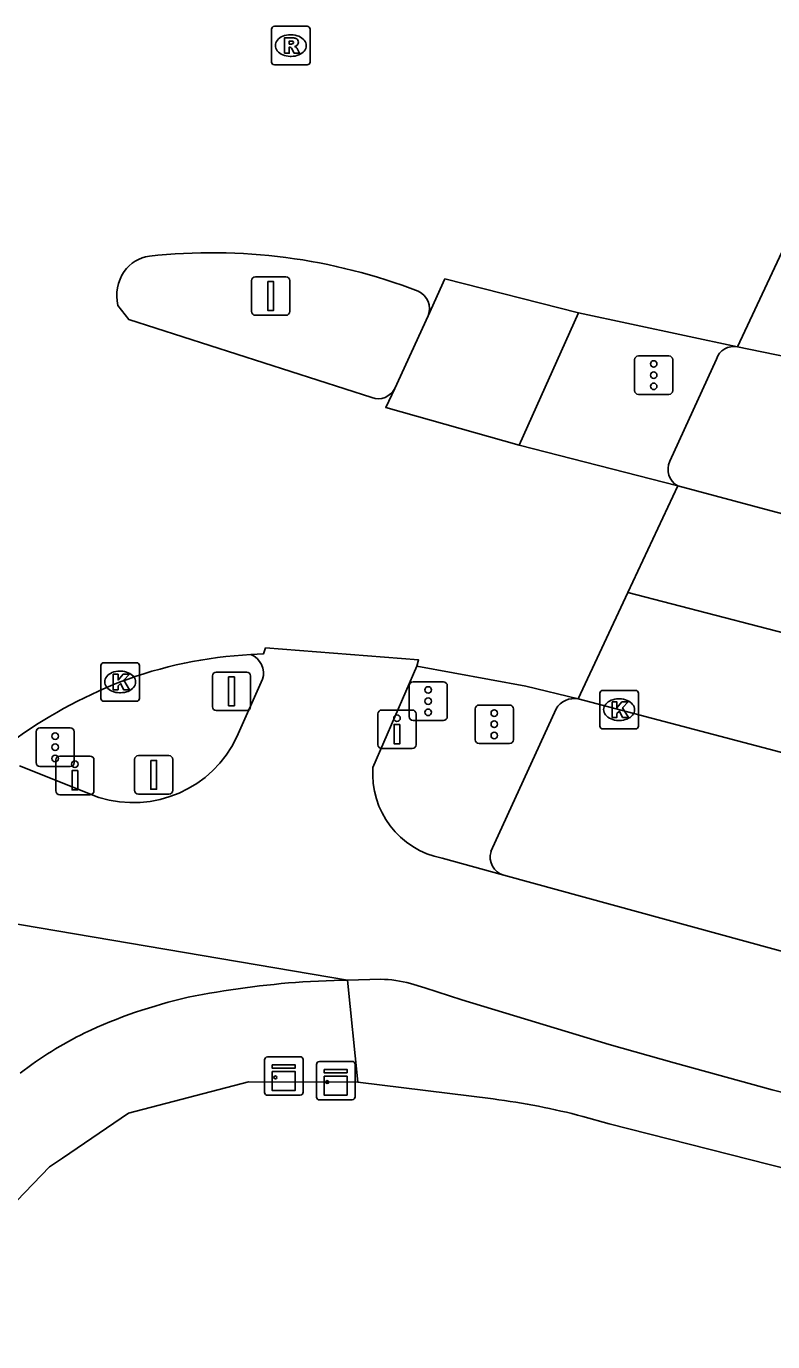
# Model space of a CAD drawing. Extents: x 157692 to 159670, y 381454 to 383289.
# Drawn here: x 157909.62 to 157929, y 382207.2 to 382241.34 of the extents above; entities that cross this region are included whole.
import ezdxf

# ---------------------------------------------------------------- set-up
doc = ezdxf.new("R2010")
doc.units = 0
for name, color, linetype in [('IMGEO_Drukknoppaal', 7, 'Continuous'), ('IMGEO_Fietspad_gesloten', 7, 'Continuous'), ('IMGEO_Fietspad_open', 7, 'Continuous'), ('IMGEO_Kast', 7, 'Continuous'), ('IMGEO_Kolk', 7, 'Continuous'), ('IMGEO_Portaal', 7, 'Continuous'), ('IMGEO_Rijbaan_regionaal_gesloten', 7, 'Continuous'), ('IMGEO_Rioolput', 7, 'Continuous'), ('IMGEO_Verkeersbordpaal', 7, 'Continuous'), ('IMGEO_Verkeersregelinstallatiepaal', 7, 'Continuous'), ('IMGEO_Voetpad_open', 7, 'Continuous')]:
    doc.layers.add(name, color=color, linetype=linetype)

msp = doc.modelspace()

# ---------------------------------------------------------------- linework, layer by layer
at = {"layer": 'IMGEO_Drukknoppaal'}
for p, q in [((157918.752, 382222.692), (157918.752, 382223.492)), ((157918.752, 382223.492), (157918.752, 382222.692)), ((157918.852, 382223.592), (157919.642, 382223.592)), ((157919.642, 382223.592), (157918.852, 382223.592)), ((157919.742, 382223.492), (157919.742, 382222.692)), ((157919.742, 382222.692), (157919.742, 382223.492)), ((157910.49, 382222.395), (157911.28, 382222.395)), ((157911.28, 382222.395), (157910.49, 382222.395)), ((157919.642, 382222.592), (157918.852, 382222.592)), ((157918.852, 382222.592), (157919.642, 382222.592)), ((157910.39, 382221.495), (157910.39, 382222.295)), ((157910.39, 382222.295), (157910.39, 382221.495)), ((157911.38, 382222.295), (157911.38, 382221.495)), ((157911.38, 382221.495), (157911.38, 382222.295)), ((157911.28, 382221.395), (157910.49, 382221.395)), ((157910.49, 382221.395), (157911.28, 382221.395))]:
    msp.add_line(p, q, dxfattribs=at)
for points in [[(157919.322, 382223.217), (157919.322, 382222.717), (157919.172, 382222.717), (157919.172, 382223.217), (157919.322, 382223.217)], [(157910.96, 382222.02), (157910.96, 382221.52), (157910.81, 382221.52), (157910.81, 382222.02), (157910.96, 382222.02)]]:
    msp.add_lwpolyline(points, dxfattribs=at)
for centre in [(157919.247, 382223.382), (157910.885, 382222.185)]:
    msp.add_circle(centre, 0.085, dxfattribs=at)
for centre, start, end in [((157918.852, 382223.492), 90, 180), ((157918.852, 382223.492), 90, 180), ((157919.642, 382223.492), 0, 90), ((157919.642, 382223.492), 360, 90), ((157918.852, 382222.692), 180, 270), ((157918.852, 382222.692), 180, 270), ((157919.642, 382222.692), 270, 0), ((157919.642, 382222.692), 270, 0), ((157910.49, 382222.295), 90, 180), ((157910.49, 382222.295), 90, 180), ((157911.28, 382222.295), 0, 90), ((157911.28, 382222.295), 360, 90), ((157910.49, 382221.495), 180, 270), ((157910.49, 382221.495), 180, 270), ((157911.28, 382221.495), 270, 0), ((157911.28, 382221.495), 270, 0)]:
    msp.add_arc(centre, 0.1, start, end, dxfattribs=at)
at = {"layer": 'IMGEO_Fietspad_gesloten'}
for points in [[(157918.621, 382222.103), (157919.761, 382224.73)], [(157915.757, 382224.39), (157915.091, 382222.892)], [(157911.507, 382221.321), (157909.449, 382222.143)], [(157922.018, 382219.304), (157920.418, 382219.745)], [(157953.925, 382211.538), (157938.808, 382214.974), (157931.089, 382216.819), (157922.018, 382219.304)], [(157917.961, 382216.584), (157908.522, 382218.179)], [(157917.961, 382216.584), (157917.812, 382216.58), (157916.803, 382216.537)], [(157918.825, 382216.605), (157917.961, 382216.584)], [(157949.521, 382209.006), (157936.43, 382211.884), (157928.985, 382213.737), (157926.44, 382214.431), (157924.755, 382214.913), (157920.934, 382216.069), (157919.967, 382216.385), (157919.595, 382216.493)]]:
    msp.add_lwpolyline(points, dxfattribs=at)
for centre, radius, start, end in [((157915.263, 382224.547), 0.519, 342.3742, 68.9543), ((157912.393, 382224.174), 2.987, 252.7545, 334.5848), ((157920.856, 382221.942), 2.241, 175.891, 258.7301), ((157918.492, 382192.735), 23.862, 94.059, 101.2789), ((157918.753, 382213.407), 3.199, 74.7376, 88.7106), ((157916.703, 382203.404), 13.053, 102.737, 115.23), ((157915.84, 382205.786), 10.533, 116.5067, 127.2453)]:
    msp.add_arc(centre, radius, start, end, dxfattribs=at)
at = {"layer": 'IMGEO_Fietspad_open'}
for points in [[(157919.187, 382231.935), (157920.058, 382233.824)], [(157923.957, 382233.901), (157922.423, 382230.47)]]:
    msp.add_lwpolyline(points, dxfattribs=at)
at = {"layer": 'IMGEO_Kast'}
for p, q in [((157915.81, 382213.668), (157915.81, 382214.509)), ((157915.81, 382214.509), (157915.81, 382213.668)), ((157915.885, 382214.593), (157916.726, 382214.593)), ((157916.726, 382214.593), (157915.885, 382214.593)), ((157916.81, 382214.518), (157916.81, 382213.677)), ((157916.81, 382213.677), (157916.81, 382214.518)), ((157917.158, 382213.548), (157917.158, 382214.389)), ((157917.158, 382214.389), (157917.158, 382213.548)), ((157917.233, 382214.473), (157918.074, 382214.473)), ((157918.074, 382214.473), (157917.233, 382214.473)), ((157918.158, 382214.398), (157918.158, 382213.557)), ((157918.158, 382213.557), (157918.158, 382214.398)), ((157916.735, 382213.593), (157915.894, 382213.593)), ((157915.894, 382213.593), (157916.735, 382213.593)), ((157918.083, 382213.473), (157917.242, 382213.473)), ((157917.242, 382213.473), (157918.083, 382213.473))]:
    msp.add_line(p, q, dxfattribs=at)
for points in [[(157916.005, 382214.383), (157916.605, 382214.383), (157916.605, 382214.298), (157916.005, 382214.298), (157916.005, 382214.383)], [(157916.005, 382214.208), (157916.605, 382214.208), (157916.605, 382213.719), (157916.005, 382213.719), (157916.005, 382214.208)], [(157917.353, 382214.263), (157917.953, 382214.263), (157917.953, 382214.178), (157917.353, 382214.178), (157917.353, 382214.263)], [(157917.353, 382214.088), (157917.953, 382214.088), (157917.953, 382213.599), (157917.353, 382213.599), (157917.353, 382214.088)]]:
    msp.add_lwpolyline(points, dxfattribs=at)
for centre in [(157916.089, 382214.057), (157917.437, 382213.937)]:
    msp.add_circle(centre, 0.0377, dxfattribs=at)
for centre, start, end in [((157915.888, 382214.515), 92.4484, 184.2845), ((157915.888, 382214.515), 92.4484, 184.2845), ((157916.732, 382214.515), 2.4484, 94.2845), ((157916.732, 382214.515), 2.4484, 94.2845), ((157917.236, 382214.395), 92.4484, 184.2845), ((157917.236, 382214.395), 92.4484, 184.2845), ((157918.08, 382214.395), 2.4484, 94.2845), ((157918.08, 382214.395), 2.4484, 94.2845), ((157915.888, 382213.671), 182.4484, 274.2845), ((157915.888, 382213.671), 182.4484, 274.2845), ((157916.732, 382213.671), 272.4484, 4.2845), ((157916.732, 382213.671), 272.4484, 4.2845), ((157917.236, 382213.551), 182.4484, 274.2845), ((157917.236, 382213.551), 182.4484, 274.2845), ((157918.08, 382213.551), 272.4484, 4.2845), ((157918.08, 382213.551), 272.4484, 4.2845)]:
    msp.add_arc(centre, 0.0779, start, end, dxfattribs=at)
at = {"layer": 'IMGEO_Kolk'}
for p, q in [((157911.56, 382223.894), (157911.56, 382224.746)), ((157911.635, 382224.82), (157912.487, 382224.82)), ((157912.561, 382224.746), (157912.561, 382223.894)), ((157912.048, 382224.6), (157912.073, 382224.6)), ((157924.587, 382224.101), (157925.439, 382224.101)), ((157912.487, 382223.82), (157911.635, 382223.82)), ((157912.071, 382224.04), (157912.046, 382224.04)), ((157924.512, 382223.175), (157924.512, 382224.027)), ((157925, 382223.881), (157925.025, 382223.881)), ((157925.513, 382224.027), (157925.513, 382223.175)), ((157925.439, 382223.101), (157924.587, 382223.101)), ((157925.023, 382223.321), (157924.998, 382223.321))]:
    msp.add_line(p, q, dxfattribs=at)
for points in [[(157911.56, 382223.894), (157911.56, 382224.746)], [(157911.635, 382224.82), (157912.487, 382224.82)], [(157912.561, 382224.746), (157912.561, 382223.894)], [(157911.881, 382224.52), (157912.004, 382224.52), (157912.004, 382224.369), (157912.134, 382224.52), (157912.298, 382224.52), (157912.152, 382224.369), (157912.305, 382224.12), (157912.153, 382224.12), (157912.068, 382224.284), (157912.004, 382224.217), (157912.004, 382224.12), (157911.881, 382224.12), (157911.881, 382224.52)], [(157924.587, 382224.101), (157925.439, 382224.101)], [(157912.487, 382223.82), (157911.635, 382223.82)], [(157924.512, 382223.175), (157924.512, 382224.027)], [(157924.833, 382223.801), (157924.956, 382223.801), (157924.956, 382223.65), (157925.086, 382223.801), (157925.25, 382223.801), (157925.104, 382223.65), (157925.257, 382223.401), (157925.105, 382223.401), (157925.02, 382223.565), (157924.956, 382223.498), (157924.956, 382223.401), (157924.833, 382223.401), (157924.833, 382223.801)], [(157925.513, 382224.027), (157925.513, 382223.175)], [(157925.439, 382223.101), (157924.587, 382223.101)]]:
    msp.add_lwpolyline(points, dxfattribs=at)
for centre, start, end in [((157911.637, 382224.744), 91.552, 178.448), ((157911.637, 382224.744), 91.552, 178.448), ((157912.485, 382224.744), 1.552, 88.448), ((157912.485, 382224.744), 1.552, 88.448), ((157924.589, 382224.025), 91.552, 178.448), ((157924.589, 382224.025), 91.552, 178.448), ((157925.437, 382224.025), 1.552, 88.448), ((157925.437, 382224.025), 1.552, 88.448), ((157911.637, 382223.896), 181.552, 268.448), ((157911.637, 382223.896), 181.552, 268.448), ((157912.485, 382223.896), 271.552, 358.448), ((157912.485, 382223.896), 271.552, 358.448), ((157924.589, 382223.177), 181.552, 268.448), ((157924.589, 382223.177), 181.552, 268.448), ((157925.437, 382223.177), 271.552, 358.448), ((157925.437, 382223.177), 271.552, 358.448)]:
    msp.add_arc(centre, 0.0765, start, end, dxfattribs=at)
for centre, major_axis, ratio, start_param, end_param in [((157912.047, 382224.32), (-0.387, 0.002), 0.722429, 4.712389, 7.853982), ((157912.072, 382224.32), (-0.39, 0.002), 0.717154, 1.570796, 4.712389), ((157924.999, 382223.601), (-0.387, 0.002), 0.722429, 4.712389, 7.853982), ((157925.024, 382223.601), (-0.39, 0.002), 0.717154, 1.570796, 4.712389)]:
    msp.add_ellipse(centre, major_axis=major_axis, ratio=ratio, start_param=start_param, end_param=end_param, dxfattribs=at)
at = {"layer": 'IMGEO_Portaal'}
for p, q in [((157915.472, 382233.936), (157915.472, 382234.736)), ((157915.472, 382234.736), (157915.472, 382233.936)), ((157915.572, 382234.836), (157916.362, 382234.836)), ((157916.362, 382234.836), (157915.572, 382234.836)), ((157916.462, 382234.736), (157916.462, 382233.936)), ((157916.462, 382233.936), (157916.462, 382234.736)), ((157916.362, 382233.836), (157915.572, 382233.836)), ((157915.572, 382233.836), (157916.362, 382233.836))]:
    msp.add_line(p, q, dxfattribs=at)
msp.add_lwpolyline([(157915.892, 382234.711), (157916.042, 382234.711), (157916.042, 382233.961), (157915.892, 382233.961), (157915.892, 382234.711)], dxfattribs=at)
for centre, start, end in [((157915.572, 382234.736), 90, 180), ((157915.572, 382234.736), 90, 180), ((157916.362, 382234.736), 0, 90), ((157916.362, 382234.736), 360, 90), ((157915.572, 382233.936), 180, 270), ((157915.572, 382233.936), 180, 270), ((157916.362, 382233.936), 270, 0), ((157916.362, 382233.936), 270, 0)]:
    msp.add_arc(centre, 0.1, start, end, dxfattribs=at)
at = {"layer": 'IMGEO_Rijbaan_regionaal_gesloten'}
for points in [[(157928.091, 382233.019), (157929.435, 382235.902)], [(157920.058, 382233.824), (157920.492, 382234.78), (157923.957, 382233.901)], [(157918.595, 382231.704), (157912.283, 382233.727), (157911.999, 382234.094)], [(157923.957, 382233.901), (157928.091, 382233.019)], [(158008.786, 382219.466), (158005.318, 382219.673), (158000.291, 382219.697), (157992.3, 382220.036), (157990.292, 382220.285), (157988.102, 382220.697), (157928.091, 382233.019)], [(157922.423, 382230.47), (157918.957, 382231.441), (157919.187, 382231.935)], [(157926.534, 382229.411), (157922.423, 382230.47)], [(157925.243, 382226.645), (157926.534, 382229.411)], [(157923.952, 382223.88), (157925.243, 382226.645)], [(157925.243, 382226.645), (157933.19, 382224.57), (157944.252, 382221.934), (157952.268, 382220.278), (157960.705, 382218.534), (157972.663, 382216.316), (157984.656, 382214.298), (157988.349, 382213.708), (157992.778, 382213.101), (157996.273, 382212.623), (158008.566, 382210.941), (158012.613, 382210.388), (158016.646, 382209.742), (158020.135, 382209.234), (158024.234, 382208.503), (158031.467, 382207.214), (158206.473, 382171.3), (158336.056, 382144.815)], [(157915.449, 382225.031), (157915.778, 382225.046), (157915.836, 382225.202), (157919.808, 382224.892), (157919.761, 382224.73)], [(157919.761, 382224.73), (157922.588, 382224.209), (157923.952, 382223.88)], [(157923.952, 382223.88), (157934.161, 382221.193)]]:
    msp.add_lwpolyline(points, dxfattribs=at)
for centre, radius, start, end in [((157912.966, 382234.392), 0.992, 98.5698, 143.9485), ((157914.436, 382220.611), 14.85, 68.8383, 96.2554), ((157913.123, 382234.34), 1.15, 146.4478, 192.36), ((157919.588, 382234.003), 0.503, 339.1838, 65.4404), ((157918.764, 382232.144), 0.472, 248.9838, 333.6479), ((158041.526, 382654.614), 440.477, 254.8669, 259.05393), ((157915.997, 382213.994), 11.05, 92.8402, 110.8638), ((157916.64, 382212.677), 12.511, 111.4685, 126.3697)]:
    msp.add_arc(centre, radius, start, end, dxfattribs=at)
at = {"layer": 'IMGEO_Rioolput'}
for p, q in [((157915.989, 382240.41), (157915.989, 382241.262)), ((157916.064, 382241.336), (157916.916, 382241.336)), ((157916.477, 382241.116), (157916.502, 382241.116)), ((157916.99, 382241.262), (157916.99, 382240.41)), ((157916.5, 382240.556), (157916.475, 382240.556)), ((157916.916, 382240.336), (157916.064, 382240.336))]:
    msp.add_line(p, q, dxfattribs=at)
for points in [[(157915.989, 382240.41), (157915.989, 382241.262)], [(157916.064, 382241.336), (157916.916, 382241.336)], [(157916.99, 382241.262), (157916.99, 382240.41)], [(157916.578, 382241.034), (157916.326, 382241.036), (157916.326, 382240.636)], [(157916.326, 382240.636), (157916.45, 382240.636), (157916.45, 382240.798), (157916.461, 382240.798)], [(157916.504, 382240.955), (157916.45, 382240.955), (157916.45, 382240.874)], [(157916.45, 382240.874), (157916.502, 382240.874)], [(157916.508, 382240.769), (157916.579, 382240.636), (157916.719, 382240.636), (157916.654, 382240.762)], [(157916.916, 382240.336), (157916.064, 382240.336)]]:
    msp.add_lwpolyline(points, dxfattribs=at)
for centre, radius, start, end in [((157916.066, 382241.26), 0.0765, 91.552, 178.448), ((157916.066, 382241.26), 0.0765, 91.552, 178.448), ((157916.914, 382241.26), 0.0765, 1.552, 88.448), ((157916.914, 382241.26), 0.0765, 1.552, 88.448), ((157916.46, 382240.745), 0.0533, 26.0293, 88.6989), ((157916.486, 382241.063), 0.19, 274.7715, 282.9687), ((157916.51, 382240.859), 0.0964, 77.0061, 93.1865), ((157916.524, 382240.916), 0.0378, 276.6634, 79.6772), ((157916.577, 382240.924), 0.109, 350.3612, 89.416), ((157916.575, 382240.924), 0.112, 277.5842, 350.9817), ((157916.559, 382240.709), 0.108, 29.5134, 73.7905), ((157916.066, 382240.412), 0.0765, 181.552, 268.448), ((157916.066, 382240.412), 0.0765, 181.552, 268.448), ((157916.914, 382240.412), 0.0765, 271.552, 358.448), ((157916.914, 382240.412), 0.0765, 271.552, 358.448)]:
    msp.add_arc(centre, radius, start, end, dxfattribs=at)
for centre, major_axis, ratio, start_param, end_param in [((157916.476, 382240.836), (-0.387, 0.002), 0.722429, 4.712389, 7.853982), ((157916.501, 382240.836), (-0.39, 0.002), 0.717154, 1.570796, 4.712389)]:
    msp.add_ellipse(centre, major_axis=major_axis, ratio=ratio, start_param=start_param, end_param=end_param, dxfattribs=at)
at = {"layer": 'IMGEO_Verkeersbordpaal'}
for p, q in [((157914.455, 382223.676), (157914.455, 382224.476)), ((157914.455, 382224.476), (157914.455, 382223.676)), ((157914.555, 382224.576), (157915.345, 382224.576)), ((157915.345, 382224.576), (157914.555, 382224.576)), ((157915.445, 382224.476), (157915.445, 382223.676)), ((157915.445, 382223.676), (157915.445, 382224.476)), ((157915.345, 382223.576), (157914.555, 382223.576)), ((157914.555, 382223.576), (157915.345, 382223.576)), ((157912.535, 382222.409), (157913.325, 382222.409)), ((157913.325, 382222.409), (157912.535, 382222.409)), ((157912.435, 382221.509), (157912.435, 382222.309)), ((157912.435, 382222.309), (157912.435, 382221.509)), ((157913.425, 382222.309), (157913.425, 382221.509)), ((157913.425, 382221.509), (157913.425, 382222.309)), ((157913.325, 382221.409), (157912.535, 382221.409)), ((157912.535, 382221.409), (157913.325, 382221.409))]:
    msp.add_line(p, q, dxfattribs=at)
for points in [[(157914.875, 382224.451), (157915.025, 382224.451), (157915.025, 382223.701), (157914.875, 382223.701), (157914.875, 382224.451)], [(157912.855, 382222.284), (157913.005, 382222.284), (157913.005, 382221.534), (157912.855, 382221.534), (157912.855, 382222.284)]]:
    msp.add_lwpolyline(points, dxfattribs=at)
for centre, start, end in [((157914.555, 382224.476), 90, 180), ((157914.555, 382224.476), 90, 180), ((157915.345, 382224.476), 0, 90), ((157915.345, 382224.476), 360, 90), ((157914.555, 382223.676), 180, 270), ((157914.555, 382223.676), 180, 270), ((157915.345, 382223.676), 270, 0), ((157915.345, 382223.676), 270, 0), ((157912.535, 382222.309), 90, 180), ((157912.535, 382222.309), 90, 180), ((157913.325, 382222.309), 0, 90), ((157913.325, 382222.309), 360, 90), ((157912.535, 382221.509), 180, 270), ((157912.535, 382221.509), 180, 270), ((157913.325, 382221.509), 270, 0), ((157913.325, 382221.509), 270, 0)]:
    msp.add_arc(centre, 0.1, start, end, dxfattribs=at)
at = {"layer": 'IMGEO_Verkeersregelinstallatiepaal'}
for p, q in [((157925.416, 382231.883), (157925.416, 382232.683)), ((157925.416, 382232.683), (157925.416, 382231.883)), ((157925.516, 382232.783), (157926.306, 382232.783)), ((157926.306, 382232.783), (157925.516, 382232.783)), ((157926.406, 382232.683), (157926.406, 382231.883)), ((157926.406, 382231.883), (157926.406, 382232.683)), ((157926.306, 382231.783), (157925.516, 382231.783)), ((157925.516, 382231.783), (157926.306, 382231.783)), ((157919.563, 382223.422), (157919.563, 382224.222)), ((157919.563, 382224.222), (157919.563, 382223.422)), ((157919.663, 382224.322), (157920.453, 382224.322)), ((157920.453, 382224.322), (157919.663, 382224.322)), ((157920.553, 382224.222), (157920.553, 382223.422)), ((157920.553, 382223.422), (157920.553, 382224.222)), ((157921.378, 382223.722), (157922.168, 382223.722)), ((157922.168, 382223.722), (157921.378, 382223.722)), ((157921.278, 382222.822), (157921.278, 382223.622)), ((157921.278, 382223.622), (157921.278, 382222.822)), ((157922.268, 382223.622), (157922.268, 382222.822)), ((157922.268, 382222.822), (157922.268, 382223.622)), ((157909.876, 382222.226), (157909.876, 382223.026)), ((157909.876, 382223.026), (157909.876, 382222.226)), ((157909.976, 382223.126), (157910.766, 382223.126)), ((157910.766, 382223.126), (157909.976, 382223.126)), ((157910.866, 382223.026), (157910.866, 382222.226)), ((157910.866, 382222.226), (157910.866, 382223.026)), ((157920.453, 382223.322), (157919.663, 382223.322)), ((157919.663, 382223.322), (157920.453, 382223.322)), ((157922.168, 382222.722), (157921.378, 382222.722)), ((157921.378, 382222.722), (157922.168, 382222.722)), ((157910.766, 382222.126), (157909.976, 382222.126)), ((157909.976, 382222.126), (157910.766, 382222.126))]:
    msp.add_line(p, q, dxfattribs=at)
for centre in [(157925.911, 382232.573), (157925.911, 382232.283), (157925.911, 382231.993), (157920.058, 382224.112), (157920.058, 382223.822), (157920.058, 382223.532), (157921.773, 382223.512), (157921.773, 382223.222), (157910.371, 382222.916), (157910.371, 382222.626), (157921.773, 382222.932), (157910.371, 382222.336)]:
    msp.add_circle(centre, 0.085, dxfattribs=at)
for centre, start, end in [((157925.516, 382232.683), 90, 180), ((157925.516, 382232.683), 90, 180), ((157926.306, 382232.683), 0, 90), ((157926.306, 382232.683), 360, 90), ((157925.516, 382231.883), 180, 270), ((157925.516, 382231.883), 180, 270), ((157926.306, 382231.883), 270, 0), ((157926.306, 382231.883), 270, 0), ((157919.663, 382224.222), 90, 180), ((157919.663, 382224.222), 90, 180), ((157920.453, 382224.222), 0, 90), ((157920.453, 382224.222), 360, 90), ((157921.378, 382223.622), 90, 180), ((157921.378, 382223.622), 90, 180), ((157922.168, 382223.622), 0, 90), ((157922.168, 382223.622), 360, 90), ((157919.663, 382223.422), 180, 270), ((157919.663, 382223.422), 180, 270), ((157920.453, 382223.422), 270, 0), ((157920.453, 382223.422), 270, 0), ((157909.976, 382223.026), 90, 180), ((157909.976, 382223.026), 90, 180), ((157910.766, 382223.026), 0, 90), ((157910.766, 382223.026), 360, 90), ((157921.378, 382222.822), 180, 270), ((157921.378, 382222.822), 180, 270), ((157922.168, 382222.822), 270, 0), ((157922.168, 382222.822), 270, 0), ((157909.976, 382222.226), 180, 270), ((157909.976, 382222.226), 180, 270), ((157910.766, 382222.226), 270, 0), ((157910.766, 382222.226), 270, 0)]:
    msp.add_arc(centre, 0.1, start, end, dxfattribs=at)
at = {"layer": 'IMGEO_Voetpad_open'}
for points in [[(157927.538, 382232.7), (157926.331, 382230.048)], [(157921.687, 382219.916), (157923.377, 382223.622)], [(157917.961, 382216.584), (157918.23, 382213.933)], [(157888.668, 382169.476), (157906.17, 382205.936), (157907.986, 382209.159), (157908.933, 382210.407), (157910.225, 382211.733), (157910.565, 382211.964), (157912.276, 382213.126), (157915.395, 382213.943), (157918.23, 382213.933)], [(157918.23, 382213.933), (157921.747, 382213.498)], [(157924.075, 382213.043), (157924.759, 382212.849), (157936.229, 382209.939), (157948.619, 382207.198)]]:
    msp.add_lwpolyline(points, dxfattribs=at)
for centre, radius, start, end in [((157927.995, 382232.546), 0.482, 78.5373, 161.42), ((157926.767, 382229.836), 0.485, 154.0541, 241.2981), ((157923.848, 382223.342), 0.548, 79.083, 149.2482), ((157922.159, 382219.776), 0.492, 163.4084, 253.405), ((157919.378, 382195.194), 18.457, 75.2568, 82.6255)]:
    msp.add_arc(centre, radius, start, end, dxfattribs=at)

doc.saveas('drawing.dxf')
